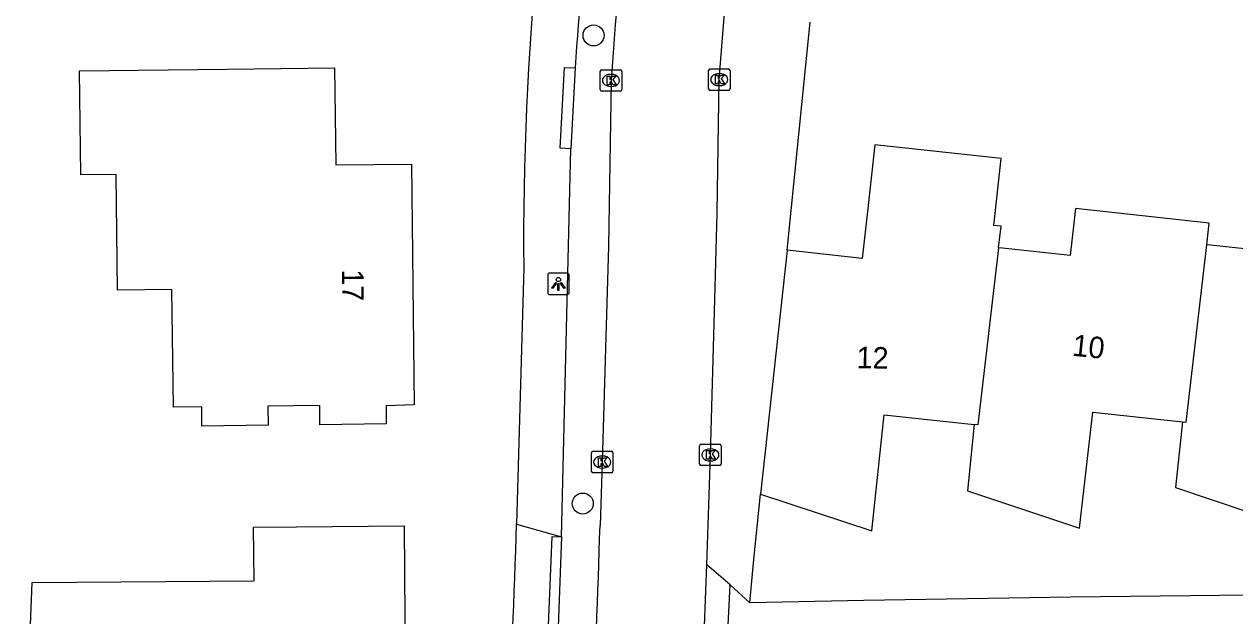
# Model space of a CAD drawing. Extents: x 160732 to 162105, y 387428 to 388479.
# Drawn here: x 161907.8 to 161964.1, y 387910.8 to 387938.3 of the extents above; entities that cross this region are included whole.
import ezdxf

# ---------------------------------------------------------------- set-up
doc = ezdxf.new("R2010")
doc.units = 0
for name, color, linetype in [('IMGEO_Boom', 7, 'Continuous'), ('IMGEO_Groenvoorziening', 7, 'Continuous'), ('IMGEO_Kolk', 7, 'Continuous'), ('IMGEO_Lichtpunt', 7, 'Continuous'), ('IMGEO_Pand', 7, 'Continuous'), ('IMGEO_Pand_nummerreeks', 7, 'Continuous'), ('IMGEO_Rijbaan_lokaal_open', 7, 'Continuous'), ('IMGEO_Voetpad_open', 7, 'Continuous')]:
    doc.layers.add(name, color=color, linetype=linetype)

msp = doc.modelspace()

# ---------------------------------------------------------------- linework, layer by layer
at = {"layer": 'IMGEO_Boom'}
for centre in [(161934.252, 387937.779), (161933.749, 387915.99)]:
    msp.add_circle(centre, 0.489, dxfattribs=at)
at = {"layer": 'IMGEO_Groenvoorziening'}
for points in [[(161943.255, 387927.778), (161944.323, 387938.393)], [(161941.513, 387911.366), (161941.695, 387913.225), (161942.01, 387916.429)]]:
    msp.add_lwpolyline(points, dxfattribs=at)
at = {"layer": 'IMGEO_Kolk'}
for p, q in [((161939.674, 387936.221), (161940.526, 387936.221)), ((161934.561, 387935.256), (161934.561, 387936.108)), ((161934.636, 387936.182), (161935.488, 387936.182)), ((161935.049, 387935.962), (161935.074, 387935.962)), ((161935.562, 387936.108), (161935.562, 387935.256)), ((161939.599, 387935.295), (161939.599, 387936.147)), ((161940.087, 387936.001), (161940.112, 387936.001)), ((161940.6, 387936.147), (161940.6, 387935.295)), ((161935.488, 387935.182), (161934.636, 387935.182)), ((161935.072, 387935.402), (161935.047, 387935.402)), ((161940.526, 387935.221), (161939.674, 387935.221)), ((161940.11, 387935.441), (161940.085, 387935.441)), ((161934.154, 387917.494), (161934.154, 387918.346)), ((161934.229, 387918.42), (161935.081, 387918.42)), ((161934.642, 387918.2), (161934.667, 387918.2)), ((161935.155, 387918.346), (161935.155, 387917.494)), ((161939.184, 387917.827), (161939.184, 387918.679)), ((161939.259, 387918.753), (161940.111, 387918.753)), ((161939.672, 387918.533), (161939.697, 387918.533)), ((161940.185, 387918.679), (161940.185, 387917.827)), ((161934.665, 387917.64), (161934.64, 387917.64)), ((161940.111, 387917.753), (161939.259, 387917.753)), ((161939.695, 387917.973), (161939.67, 387917.973)), ((161935.081, 387917.42), (161934.229, 387917.42))]:
    msp.add_line(p, q, dxfattribs=at)
for points in [[(161939.674, 387936.221), (161940.526, 387936.221)], [(161934.561, 387935.256), (161934.561, 387936.108)], [(161934.636, 387936.182), (161935.488, 387936.182)], [(161934.882, 387935.882), (161935.005, 387935.882), (161935.005, 387935.731), (161935.135, 387935.882), (161935.299, 387935.882), (161935.153, 387935.731), (161935.306, 387935.482), (161935.154, 387935.482), (161935.069, 387935.646), (161935.005, 387935.579), (161935.005, 387935.482), (161934.882, 387935.482), (161934.882, 387935.882)], [(161935.562, 387936.108), (161935.562, 387935.256)], [(161939.599, 387935.295), (161939.599, 387936.147)], [(161939.92, 387935.921), (161940.043, 387935.921), (161940.043, 387935.77), (161940.173, 387935.921), (161940.337, 387935.921), (161940.191, 387935.77), (161940.344, 387935.521), (161940.192, 387935.521), (161940.107, 387935.685), (161940.043, 387935.618), (161940.043, 387935.521), (161939.92, 387935.521), (161939.92, 387935.921)], [(161940.6, 387936.147), (161940.6, 387935.295)], [(161935.488, 387935.182), (161934.636, 387935.182)], [(161940.526, 387935.221), (161939.674, 387935.221)], [(161934.154, 387917.494), (161934.154, 387918.346)], [(161934.229, 387918.42), (161935.081, 387918.42)], [(161935.155, 387918.346), (161935.155, 387917.494)], [(161939.184, 387917.827), (161939.184, 387918.679)], [(161939.259, 387918.753), (161940.111, 387918.753)], [(161939.505, 387918.453), (161939.628, 387918.453), (161939.628, 387918.302), (161939.758, 387918.453), (161939.922, 387918.453), (161939.776, 387918.302), (161939.929, 387918.053), (161939.777, 387918.053), (161939.692, 387918.217), (161939.628, 387918.15), (161939.628, 387918.053), (161939.505, 387918.053), (161939.505, 387918.453)], [(161940.185, 387918.679), (161940.185, 387917.827)], [(161934.475, 387918.12), (161934.598, 387918.12), (161934.598, 387917.969), (161934.728, 387918.12), (161934.892, 387918.12), (161934.746, 387917.969), (161934.899, 387917.72), (161934.747, 387917.72), (161934.662, 387917.884), (161934.598, 387917.817), (161934.598, 387917.72), (161934.475, 387917.72), (161934.475, 387918.12)], [(161940.111, 387917.753), (161939.259, 387917.753)], [(161935.081, 387917.42), (161934.229, 387917.42)]]:
    msp.add_lwpolyline(points, dxfattribs=at)
for centre, start, end in [((161939.676, 387936.145), 91.552, 178.448), ((161939.676, 387936.145), 91.552, 178.448), ((161940.524, 387936.145), 1.552, 88.448), ((161940.524, 387936.145), 1.552, 88.448), ((161934.638, 387936.106), 91.552, 178.448), ((161934.638, 387936.106), 91.552, 178.448), ((161935.486, 387936.106), 1.552, 88.448), ((161935.486, 387936.106), 1.552, 88.448), ((161934.638, 387935.258), 181.552, 268.448), ((161934.638, 387935.258), 181.552, 268.448), ((161935.486, 387935.258), 271.552, 358.448), ((161935.486, 387935.258), 271.552, 358.448), ((161939.676, 387935.297), 181.552, 268.448), ((161939.676, 387935.297), 181.552, 268.448), ((161940.524, 387935.297), 271.552, 358.448), ((161940.524, 387935.297), 271.552, 358.448), ((161934.231, 387918.344), 91.552, 178.448), ((161934.231, 387918.344), 91.552, 178.448), ((161935.079, 387918.344), 1.552, 88.448), ((161935.079, 387918.344), 1.552, 88.448), ((161939.261, 387918.677), 91.552, 178.448), ((161939.261, 387918.677), 91.552, 178.448), ((161940.109, 387918.677), 1.552, 88.448), ((161940.109, 387918.677), 1.552, 88.448), ((161939.261, 387917.829), 181.552, 268.448), ((161939.261, 387917.829), 181.552, 268.448), ((161940.109, 387917.829), 271.552, 358.448), ((161940.109, 387917.829), 271.552, 358.448), ((161934.231, 387917.496), 181.552, 268.448), ((161934.231, 387917.496), 181.552, 268.448), ((161935.079, 387917.496), 271.552, 358.448), ((161935.079, 387917.496), 271.552, 358.448)]:
    msp.add_arc(centre, 0.0765, start, end, dxfattribs=at)
for centre, major_axis, ratio, start_param, end_param in [((161935.048, 387935.682), (-0.387, 0.002), 0.722429, 4.712389, 7.853982), ((161935.073, 387935.682), (-0.39, 0.002), 0.717154, 1.570796, 4.712389), ((161940.086, 387935.721), (-0.387, 0.002), 0.722429, 4.712389, 7.853982), ((161940.111, 387935.721), (-0.39, 0.002), 0.717154, 1.570796, 4.712389), ((161934.641, 387917.92), (-0.387, 0.002), 0.722429, 4.712389, 7.853982), ((161934.666, 387917.92), (-0.39, 0.002), 0.717154, 1.570796, 4.712389), ((161939.671, 387918.253), (-0.387, 0.002), 0.722429, 4.712389, 7.853982), ((161939.696, 387918.253), (-0.39, 0.002), 0.717154, 1.570796, 4.712389)]:
    msp.add_ellipse(centre, major_axis=major_axis, ratio=ratio, start_param=start_param, end_param=end_param, dxfattribs=at)
at = {"layer": 'IMGEO_Lichtpunt'}
for p, q in [((161933.023, 387926.713), (161932.215, 387926.713)), ((161933.023, 387926.713), (161932.215, 387926.713)), ((161932.121, 387926.618), (161932.121, 387925.811)), ((161932.121, 387926.618), (161932.121, 387925.811)), ((161933.117, 387925.811), (161933.117, 387926.618)), ((161933.117, 387925.811), (161933.117, 387926.618)), ((161932.215, 387925.717), (161933.023, 387925.717)), ((161932.215, 387925.717), (161933.023, 387925.717))]:
    msp.add_line(p, q, dxfattribs=at)
for points in [[(161932.495, 387926.282), (161932.534, 387926.254), (161932.346, 387925.992), (161932.308, 387926.019), (161932.495, 387926.282)], [(161932.597, 387926.234), (161932.644, 387926.234), (161932.644, 387925.912), (161932.597, 387925.912), (161932.597, 387926.234)], [(161932.707, 387926.254), (161932.745, 387926.281), (161932.932, 387926.019), (161932.893, 387925.991), (161932.707, 387926.254)]]:
    msp.add_lwpolyline(points, dxfattribs=at)
msp.add_circle((161932.62, 387926.416), 0.0994, dxfattribs=at)
for centre, start, end in [((161932.215, 387926.618), 90, 180), ((161932.215, 387926.618), 90, 180), ((161933.023, 387926.618), 0, 90), ((161933.023, 387926.618), 0, 90), ((161932.215, 387925.811), 180, 270), ((161932.215, 387925.811), 180, 270), ((161933.023, 387925.811), 270, 0), ((161933.023, 387925.811), 270, 360)]:
    msp.add_arc(centre, 0.0946, start, end, dxfattribs=at)
at = {"layer": 'IMGEO_Pand'}
for points in [[(161910.348, 387936.123), (161917.208, 387936.203), (161922.207, 387936.262), (161922.26, 387931.752), (161925.779, 387931.793), (161925.828, 387927.601), (161925.862, 387924.747), (161925.902, 387920.578), (161924.6, 387920.535), (161924.61, 387919.693), (161921.53, 387919.658), (161921.52, 387920.548), (161919.11, 387920.521), (161919.12, 387919.631), (161916.04, 387919.596), (161916.03, 387920.486), (161914.71, 387920.471), (161914.647, 387925.951), (161912.117, 387925.922), (161912.055, 387931.312), (161910.405, 387931.293), (161910.348, 387936.123)], [(161953.091, 387927.898), (161953.208, 387928.901), (161952.87, 387928.938), (161953.211, 387932.045), (161947.326, 387932.69), (161946.985, 387929.583), (161946.745, 387927.396), (161943.255, 387927.778)], [(161962.767, 387928.036), (161962.882, 387929.039), (161956.659, 387929.721), (161956.419, 387927.534), (161953.277, 387927.878), (161953.091, 387927.898)], [(161972.45, 387928.173), (161972.566, 387929.176), (161971.314, 387929.313), (161966.343, 387929.858), (161966.103, 387927.671), (161962.951, 387928.016), (161962.767, 387928.036)], [(161943.255, 387927.778), (161942.01, 387916.429)], [(161953.091, 387927.898), (161952.125, 387919.647), (161951.946, 387919.667)], [(161961.637, 387919.796), (161961.816, 387919.777), (161962.767, 387928.036)], [(161942.01, 387916.429), (161947.19, 387914.713), (161947.772, 387920.125), (161951.946, 387919.667)], [(161951.946, 387919.667), (161951.648, 387916.578), (161956.847, 387914.848), (161957.465, 387920.235), (161961.637, 387919.796)], [(161961.637, 387919.796), (161961.316, 387916.737), (161966.523, 387914.984), (161967.118, 387920.405), (161971.316, 387919.948)], [(161925.441, 387914.95), (161925.493, 387908.513), (161924.14, 387908.499), (161924.164, 387905.586), (161925.525, 387905.594), (161925.602, 387897.445), (161920.603, 387897.401), (161918.611, 387897.384), (161918.563, 387902.934), (161907.774, 387902.84), (161908.14, 387912.312), (161918.463, 387912.395), (161918.442, 387914.894), (161920.442, 387914.91), (161925.441, 387914.95)]]:
    msp.add_lwpolyline(points, dxfattribs=at)
at = {"layer": 'IMGEO_Rijbaan_lokaal_open'}
for points in [[(161939.519, 387913.136), (161939.684, 387918.254), (161939.893, 387925.482), (161939.998, 387929.499), (161940.099, 387935.721), (161940.339, 387938.807)], [(161935.064, 387935.681), (161934.943, 387927.973), (161934.656, 387917.921), (161934.552, 387914.969)], [(161939.145, 387905.141), (161939.345, 387908.663), (161939.519, 387913.136)], [(161940.612, 387912.201), (161939.519, 387913.136)], [(161940.343, 387906.903), (161940.612, 387912.201)], [(161941.513, 387911.366), (161940.612, 387912.201)], [(162023.785, 387912.414), (162000, 387912.123), (161975.799, 387911.876), (161966.149, 387911.744), (161956.443, 387911.624), (161946.818, 387911.471), (161941.513, 387911.366)]]:
    msp.add_lwpolyline(points, dxfattribs=at)
for centre, radius, start, end in [((162099.831, 387924.403), 165.152, 168.89109, 176.08444), ((161631.306, 387922.988), 303.352, 354.83653, 358.48524)]:
    msp.add_arc(centre, radius, start, end, dxfattribs=at)
at = {"layer": 'IMGEO_Voetpad_open'}
for points in [[(161933.203, 387932.506), (161932.704, 387932.531), (161932.898, 387936.289), (161933.397, 387936.264)], [(161933.397, 387936.264), (161933.203, 387932.506)], [(161932.76, 387914.438), (161933.203, 387932.506)], [(161931.004, 387926.982), (161930.67, 387915.033)], [(161930.67, 387915.033), (161932.76, 387914.438)], [(161932.48, 387906.901), (161932.013, 387906.941), (161932.322, 387914.454), (161932.76, 387914.438)], [(161932.76, 387914.438), (161932.48, 387906.901)]]:
    msp.add_lwpolyline(points, dxfattribs=at)
for centre, radius, start, end in [((162073.578, 387928.081), 142.579, 168.52639, 180.44153), ((162090.487, 387926.265), 157.408, 170.52619, 176.35803), ((161604.07, 387924.332), 326.732, 354.85903, 358.36905)]:
    msp.add_arc(centre, radius, start, end, dxfattribs=at)

# ---------------------------------------------------------------- texts
at = {"layer": 'IMGEO_Pand_nummerreeks'}
for s, rotation, p in [('17', 270.6284, (161922.553, 387926.886)), ('10', 353.9954, (161956.483, 387922.873)), ('12', 358.8999, (161946.476, 387922.292))]:
    msp.add_text(s, height=1, rotation=rotation, dxfattribs=at).set_placement(p)

doc.saveas('drawing.dxf')
